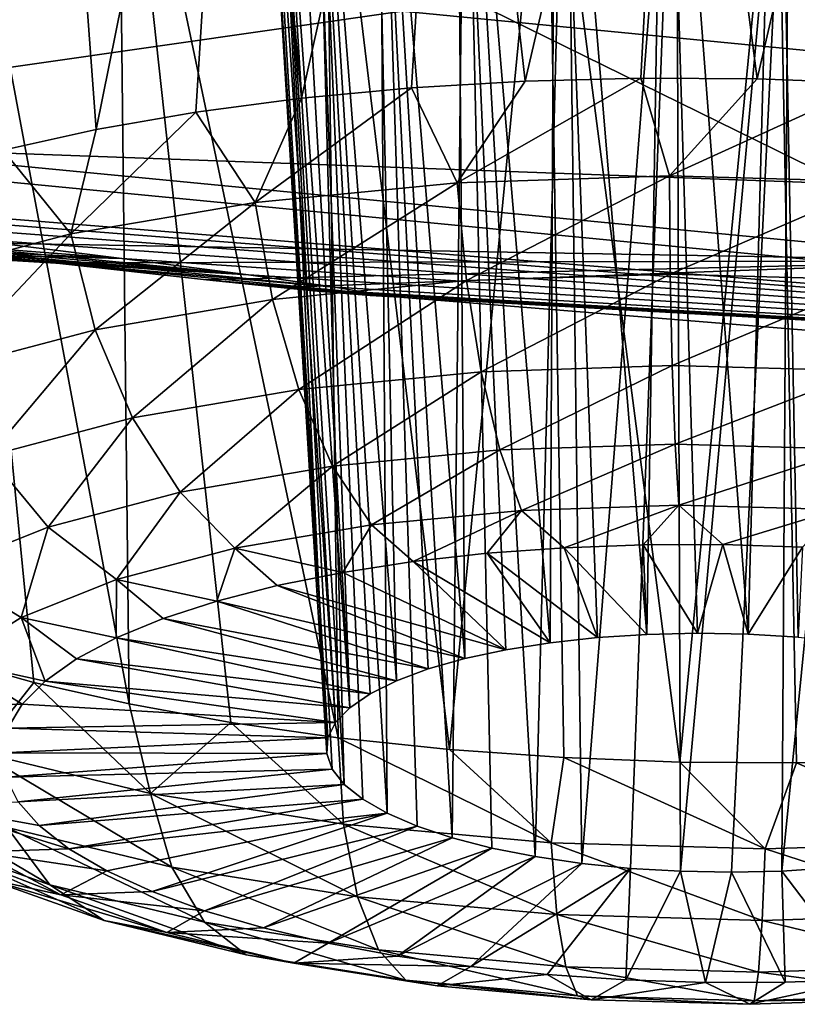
# Model space of a CAD drawing. Header units: metres. Extents: x -90 to 304, y -90 to 74.
# Tile 239 of 570: x 225.94 to 226.94, y -14.36 to -13.09. Entities that reach past the tile are written whole.
import ezdxf

# ---------------------------------------------------------------- set-up
doc = ezdxf.new("R2010")
doc.units = ezdxf.units.M
doc.layers.add('solid_21662050_350', color=7, linetype='CONTINUOUS')

msp = doc.modelspace()

# ---------------------------------------------------------------- linework, layer by layer
at = {"layer": 'solid_21662050_350'}
for points in [[(225.748489, -12.328426, 210.696991), (225.968521, -12.318776, 210.49968), (225.805969, -13.284609, 210.417175)], [(225.968521, -12.318776, 210.49968), (225.915695, -13.254357, 210.319366), (225.805969, -13.284609, 210.417175)], [(225.968521, -12.318776, 210.49968), (226.035507, -13.227921, 210.232971), (225.915695, -13.254357, 210.319366)], [(225.968521, -12.318776, 210.49968), (226.21933, -12.317607, 210.34874), (226.035507, -13.227921, 210.232971)], [(226.21933, -12.317607, 210.34874), (226.164124, -13.205593, 210.158936), (226.035507, -13.227921, 210.232971)], [(226.21933, -12.317607, 210.34874), (226.300095, -13.187614, 210.098068), (226.164124, -13.205593, 210.158936)], [(226.21933, -12.317607, 210.34874), (226.492981, -12.32493, 210.248245), (226.300095, -13.187614, 210.098068)], [(226.492981, -12.32493, 210.248245), (226.441971, -13.174185, 210.051041), (226.300095, -13.187614, 210.098068)], [(226.492981, -12.32493, 210.248245), (226.588181, -13.165449, 210.018356), (226.441971, -13.174185, 210.051041)], [(226.492981, -12.32493, 210.248245), (226.780762, -12.34062, 210.201721), (226.588181, -13.165449, 210.018356)], [(226.780762, -12.34062, 210.201721), (226.737106, -13.161505, 210.000381), (226.588181, -13.165449, 210.018356)], [(226.780762, -12.34062, 210.201721), (226.887146, -13.162394, 209.997299), (226.737106, -13.161505, 210.000381)], [(226.780762, -12.34062, 210.201721), (227.072571, -12.364294, 210.21167), (226.887146, -13.162394, 209.997299)], [(227.072571, -12.364294, 210.21167), (227.036621, -13.168107, 210.009171), (226.887146, -13.162394, 209.997299)], [(226.390289, -12.466413, 211.313873), (226.307297, -12.476627, 211.438599), (226.422409, -13.938195, 210.950958)], [(226.4991, -12.461349, 211.213104), (226.390289, -12.466413, 211.313873), (226.510574, -13.90958, 210.859055)], [(226.390289, -12.466413, 211.313873), (226.463333, -13.922967, 210.902283), (226.510574, -13.90958, 210.859055)], [(226.390289, -12.466413, 211.313873), (226.422409, -13.938195, 210.950958), (226.463333, -13.922967, 210.902283)], [(226.4991, -12.461349, 211.213104), (226.563309, -13.898277, 210.822067), (226.620636, -13.889246, 210.791916)], [(226.627289, -12.461617, 211.141235), (226.4991, -12.461349, 211.213104), (226.620636, -13.889246, 210.791916)], [(226.4991, -12.461349, 211.213104), (226.510574, -13.90958, 210.859055), (226.563309, -13.898277, 210.822067)], [(226.627289, -12.461617, 211.141235), (226.620636, -13.889246, 210.791916), (226.68158, -13.882641, 210.769119)], [(226.627289, -12.461617, 211.141235), (226.68158, -13.882641, 210.769119), (226.745102, -13.878575, 210.754089)], [(226.767776, -12.467169, 211.101776), (226.627289, -12.461617, 211.141235), (226.745102, -13.878575, 210.754089)], [(226.767776, -12.467169, 211.101776), (226.745102, -13.878575, 210.754089), (226.81012, -13.877119, 210.747055)], [(226.767776, -12.467169, 211.101776), (226.81012, -13.877119, 210.747055), (226.875488, -13.878296, 210.748169)], [(226.912903, -12.477701, 211.096817), (226.767776, -12.467169, 211.101776), (226.875488, -13.878296, 210.748169)], [(226.277313, -12.48353, 211.507874), (226.255814, -12.491501, 211.580353), (226.362167, -13.973141, 211.061356)], [(226.307297, -12.476627, 211.438599), (226.277313, -12.48353, 211.507874), (226.362167, -13.973141, 211.061356)], [(226.307297, -12.476627, 211.438599), (226.388504, -13.955018, 211.004303), (226.422409, -13.938195, 210.950958)], [(226.307297, -12.476627, 211.438599), (226.362167, -13.973141, 211.061356), (226.388504, -13.955018, 211.004303)], [(226.912903, -12.477701, 211.096817), (226.875488, -13.878296, 210.748169), (226.94014, -13.882088, 210.757385)], [(226.912903, -12.477701, 211.096817), (227.002914, -13.888429, 210.774551), (227.054413, -12.492645, 211.126694)], [(226.912903, -12.477701, 211.096817), (226.94014, -13.882088, 210.757385), (227.002914, -13.888429, 210.774551)], [(226.255814, -12.491501, 211.580353), (226.243195, -12.500402, 211.65477), (226.343887, -13.992254, 211.12117)], [(226.255814, -12.491501, 211.580353), (226.343887, -13.992254, 211.12117), (226.362167, -13.973141, 211.061356)], [(226.243195, -12.500402, 211.65477), (226.239685, -12.510096, 211.729904), (226.333939, -14.012034, 211.182724)], [(226.239685, -12.510096, 211.729904), (226.332535, -14.032133, 211.244934), (226.333939, -14.012034, 211.182724)], [(226.239685, -12.510096, 211.729904), (226.259811, -12.531219, 211.877625), (226.332535, -14.032133, 211.244934)], [(226.243195, -12.500402, 211.65477), (226.333939, -14.012034, 211.182724), (226.343887, -13.992254, 211.12117)], [(226.259811, -12.531219, 211.877625), (226.339661, -14.052223, 211.306778), (226.332535, -14.032133, 211.244934)], [(226.259811, -12.531219, 211.877625), (226.355225, -14.071945, 211.367157), (226.339661, -14.052223, 211.306778)], [(226.259811, -12.531219, 211.877625), (226.314499, -12.553579, 212.014603), (226.355225, -14.071945, 211.367157)], [(226.314499, -12.553579, 212.014603), (226.378937, -14.090969, 211.425064), (226.355225, -14.071945, 211.367157)], [(226.314499, -12.553579, 212.014603), (226.4104, -14.108968, 211.479507), (226.378937, -14.090969, 211.425064)], [(226.314499, -12.553579, 212.014603), (226.400009, -12.575859, 212.132965), (226.4104, -14.108968, 211.479507)], [(226.400009, -12.575859, 212.132965), (226.449081, -14.125632, 211.529541), (226.4104, -14.108968, 211.479507)], [(226.400009, -12.575859, 212.132965), (226.494324, -14.140684, 211.574326), (226.449081, -14.125632, 211.529541)], [(226.400009, -12.575859, 212.132965), (226.511032, -12.596818, 212.226227), (226.494324, -14.140684, 211.574326)], [(226.511032, -12.596818, 212.226227), (226.545319, -14.153854, 211.613068), (226.494324, -14.140684, 211.574326)], [(226.511032, -12.596818, 212.226227), (226.601242, -14.164927, 211.645142), (226.545319, -14.153854, 211.613068)], [(226.511032, -12.596818, 212.226227), (226.641098, -12.615314, 212.28949), (226.601242, -14.164927, 211.645142)], [(225.825974, -12.621065, 212.870056), (225.955017, -13.940357, 212.439148), (226.077942, -13.968231, 212.520569)], [(226.063461, -12.662265, 213.043747), (225.825974, -12.621065, 212.870056), (226.077942, -13.968231, 212.520569)], [(225.825974, -12.621065, 212.870056), (225.841751, -13.908784, 212.345901), (225.955017, -13.940357, 212.439148)], [(226.641098, -12.615314, 212.28949), (226.661118, -14.173708, 211.669968), (226.601242, -14.164927, 211.645142)], [(226.78299, -12.630349, 212.319366), (226.661118, -14.173708, 211.669968), (226.641098, -12.615314, 212.28949)], [(226.78299, -12.630349, 212.319366), (226.723892, -14.180049, 211.687149), (226.661118, -14.173708, 211.669968)], [(226.78299, -12.630349, 212.319366), (226.788544, -14.183841, 211.696365), (226.723892, -14.180049, 211.687149)], [(226.78299, -12.630349, 212.319366), (226.92897, -12.641077, 212.314133), (226.788544, -14.183841, 211.696365)], [(226.92897, -12.641077, 212.314133), (226.853912, -14.185019, 211.697464), (226.788544, -14.183841, 211.696365)], [(226.92897, -12.641077, 212.314133), (226.91893, -14.183561, 211.690445), (226.853912, -14.185019, 211.697464)], [(226.92897, -12.641077, 212.314133), (227.070892, -12.646841, 212.273682), (226.91893, -14.183561, 211.690445)], [(227.070892, -12.646841, 212.273682), (226.982452, -14.179496, 211.6754), (226.91893, -14.183561, 211.690445)], [(226.063461, -12.662265, 213.043747), (226.347336, -14.011703, 212.644547), (226.330475, -12.699194, 213.166306)], [(226.063461, -12.662265, 213.043747), (226.209198, -13.9921, 212.589279), (226.347336, -14.011703, 212.644547)], [(226.063461, -12.662265, 213.043747), (226.077942, -13.968231, 212.520569), (226.209198, -13.9921, 212.589279)], [(230.330307, -12.67347, 236.975266), (226.372314, -12.988833, 232.602402), (230.866577, -13.296049, 233.455734)], [(226.330475, -12.699194, 213.166306), (226.347336, -14.011703, 212.644547), (226.490845, -14.026824, 212.68573)], [(226.617188, -12.730533, 213.233368), (226.330475, -12.699194, 213.166306), (226.490845, -14.026824, 212.68573)], [(226.617188, -12.730533, 213.233368), (226.490845, -14.026824, 212.68573), (226.638153, -14.037299, 212.712402)], [(226.617188, -12.730533, 213.233368), (226.638153, -14.037299, 212.712402), (226.787643, -14.043013, 212.724274)], [(226.913132, -12.7551, 213.242355), (226.617188, -12.730533, 213.233368), (226.787643, -14.043013, 212.724274)], [(226.913132, -12.7551, 213.242355), (226.787643, -14.043013, 212.724274), (226.937668, -14.043901, 212.721207)], [(226.913132, -12.7551, 213.242355), (226.937668, -14.043901, 212.721207), (227.086609, -14.039957, 212.703232)], [(227.207382, -12.771891, 213.192459), (226.913132, -12.7551, 213.242355), (227.086609, -14.039957, 212.703232)], [(225.308044, -13.235925, 220.490326), (221.809875, -12.792906, 219.259796), (226.429947, -13.075294, 216.679214)], [(229.745911, -13.397975, 217.5755), (226.429947, -13.075294, 216.679214), (228.373779, -12.843288, 213.080811)], [(226.372314, -12.988833, 232.602402), (223.061905, -12.996708, 227.883102), (227.202087, -13.396964, 228.994858)], [(230.866577, -13.296049, 233.455734), (226.372314, -12.988833, 232.602402), (227.202087, -13.396964, 228.994858)], [(225.732529, -13.371514, 225.683502), (227.202087, -13.396964, 228.994858), (223.061905, -12.996708, 227.883102)], [(225.308044, -13.235925, 220.490326), (226.429947, -13.075294, 216.679214), (229.745911, -13.397975, 217.5755)], [(226.500809, -13.296478, 210.021729), (226.441971, -13.174185, 210.051041), (226.588181, -13.165449, 210.018356)], [(226.500809, -13.296478, 210.021729), (226.588181, -13.165449, 210.018356), (226.737106, -13.161505, 210.000381)], [(226.774185, -13.287557, 209.983536), (226.500809, -13.296478, 210.021729), (226.737106, -13.161505, 210.000381)], [(226.774185, -13.287557, 209.983536), (226.737106, -13.161505, 210.000381), (226.887146, -13.162394, 209.997299)], [(226.774185, -13.287557, 209.983536), (226.887146, -13.162394, 209.997299), (227.036621, -13.168107, 210.009171)], [(227.049927, -13.295304, 209.996796), (226.774185, -13.287557, 209.983536), (227.036621, -13.168107, 210.009171)], [(226.240326, -13.321726, 210.109909), (226.300095, -13.187614, 210.098068), (226.441971, -13.174185, 210.051041)], [(226.500809, -13.296478, 210.021729), (226.240326, -13.321726, 210.109909), (226.441971, -13.174185, 210.051041)], [(226.240326, -13.321726, 210.109909), (226.164124, -13.205593, 210.158936), (226.300095, -13.187614, 210.098068)], [(226.002731, -13.362329, 210.244675), (226.035507, -13.227921, 210.232971), (226.164124, -13.205593, 210.158936)], [(226.240326, -13.321726, 210.109909), (226.002731, -13.362329, 210.244675), (226.164124, -13.205593, 210.158936)], [(226.002731, -13.362329, 210.244675), (225.915695, -13.254357, 210.319366), (226.035507, -13.227921, 210.232971)], [(224.996658, -13.268402, 222.12178), (225.308044, -13.235925, 220.490326), (228.899033, -13.583431, 221.455566)], [(228.899033, -13.583431, 221.455566), (225.308044, -13.235925, 220.490326), (229.745911, -13.397975, 217.5755)], [(226.002731, -13.362329, 210.244675), (225.797134, -13.416729, 210.420868), (225.915695, -13.254357, 210.319366)], [(225.303741, -13.302667, 222.244415), (224.996658, -13.268402, 222.12178), (228.899033, -13.583431, 221.455566)], [(226.262589, -13.44689, 210.122681), (226.240326, -13.321726, 210.109909), (226.500809, -13.296478, 210.021729)], [(226.262589, -13.44689, 210.122681), (226.500809, -13.296478, 210.021729), (226.512741, -13.422644, 210.037994)], [(226.512741, -13.422644, 210.037994), (226.500809, -13.296478, 210.021729), (226.774185, -13.287557, 209.983536)], [(226.512741, -13.422644, 210.037994), (226.774185, -13.287557, 209.983536), (226.775253, -13.414077, 210.001312)], [(226.775253, -13.414077, 210.001312), (226.774185, -13.287557, 209.983536), (227.049927, -13.295304, 209.996796)], [(226.775253, -13.414077, 210.001312), (227.049927, -13.295304, 209.996796), (227.040054, -13.421517, 210.014053)], [(225.594879, -13.336259, 222.427567), (225.303741, -13.302667, 222.244415), (228.899033, -13.583431, 221.455566)], [(226.034424, -13.485882, 210.252106), (226.002731, -13.362329, 210.244675), (226.240326, -13.321726, 210.109909)], [(226.034424, -13.485882, 210.252106), (226.240326, -13.321726, 210.109909), (226.262589, -13.44689, 210.122681)], [(225.854797, -13.367325, 222.664398), (225.594879, -13.336259, 222.427567), (228.899033, -13.583431, 221.455566)], [(225.443024, -13.338017, 225.920074), (226.231995, -13.415302, 223.250961), (225.732529, -13.371514, 225.683502)], [(225.860901, -13.391645, 224.468613), (226.231995, -13.415302, 223.250961), (225.443024, -13.338017, 225.920074)], [(225.732529, -13.371514, 225.683502), (226.231995, -13.415302, 223.250961), (226.342972, -13.431003, 223.590637)], [(225.732529, -13.371514, 225.683502), (226.342972, -13.431003, 223.590637), (225.980789, -13.399839, 225.394882)], [(225.732529, -13.371514, 225.683502), (225.980789, -13.399839, 225.394882), (227.202087, -13.396964, 228.994858)], [(225.746704, -13.36911, 223.262115), (225.854797, -13.367325, 222.664398), (226.068604, -13.393914, 222.941025)], [(225.746704, -13.36911, 223.262115), (226.068604, -13.393914, 222.941025), (225.85939, -13.384274, 223.540146)], [(225.83699, -13.538122, 210.421295), (225.797134, -13.416729, 210.420868), (226.002731, -13.362329, 210.244675)], [(225.83699, -13.538122, 210.421295), (226.002731, -13.362329, 210.244675), (226.034424, -13.485882, 210.252106)], [(226.068604, -13.393914, 222.941025), (225.854797, -13.367325, 222.664398), (228.899033, -13.583431, 221.455566)], [(225.85939, -13.384274, 223.540146), (226.068604, -13.393914, 222.941025), (225.895966, -13.389689, 223.688065)], [(225.898224, -13.394844, 224.311859), (226.231995, -13.415302, 223.250961), (225.860901, -13.391645, 224.468613)], [(225.895966, -13.389689, 223.688065), (226.068604, -13.393914, 222.941025), (226.231995, -13.415302, 223.250961)], [(225.895966, -13.389689, 223.688065), (226.231995, -13.415302, 223.250961), (225.91861, -13.393543, 223.840469)], [(225.920151, -13.396188, 224.153778), (226.231995, -13.415302, 223.250961), (225.898224, -13.394844, 224.311859)], [(225.91861, -13.393543, 223.840469), (226.231995, -13.415302, 223.250961), (225.926819, -13.395735, 223.99614)], [(225.926819, -13.395735, 223.99614), (226.231995, -13.415302, 223.250961), (225.920151, -13.396188, 224.153778)], [(225.980789, -13.399839, 225.394882), (226.177719, -13.421622, 225.063904), (227.202087, -13.396964, 228.994858)], [(225.980789, -13.399839, 225.394882), (226.342972, -13.431003, 223.590637), (226.396408, -13.440136, 223.951447)], [(225.980789, -13.399839, 225.394882), (226.396408, -13.440136, 223.951447), (226.177719, -13.421622, 225.063904)], [(226.231995, -13.415302, 223.250961), (226.068604, -13.393914, 222.941025), (228.899033, -13.583431, 221.455566)], [(226.177719, -13.421622, 225.063904), (226.273346, -13.431679, 224.834152), (227.202087, -13.396964, 228.994858)], [(227.202087, -13.396964, 228.994858), (226.273346, -13.431679, 224.834152), (230.120926, -13.744068, 225.700989)], [(226.177719, -13.421622, 225.063904), (226.396408, -13.440136, 223.951447), (226.388443, -13.441979, 224.325745)], [(226.177719, -13.421622, 225.063904), (226.388443, -13.441979, 224.325745), (226.273346, -13.431679, 224.834152)], [(226.342972, -13.431003, 223.590637), (226.231995, -13.415302, 223.250961), (228.899033, -13.583431, 221.455566)], [(226.262589, -13.44689, 210.122681), (226.512741, -13.422644, 210.037994), (226.2966, -13.562745, 210.164444)], [(226.512741, -13.422644, 210.037994), (226.531372, -13.53999, 210.084976), (226.2966, -13.562745, 210.164444)], [(226.512741, -13.422644, 210.037994), (226.775253, -13.414077, 210.001312), (226.531372, -13.53999, 210.084976)], [(226.775253, -13.414077, 210.001312), (226.77774, -13.53195, 210.050552), (226.531372, -13.53999, 210.084976)], [(226.775253, -13.414077, 210.001312), (227.040054, -13.421517, 210.014053), (226.77774, -13.53195, 210.050552)], [(227.040054, -13.421517, 210.014053), (227.02626, -13.538933, 210.062515), (226.77774, -13.53195, 210.050552)], [(226.273346, -13.431679, 224.834152), (226.315414, -13.43586, 224.701935), (228.899033, -13.583431, 221.455566)], [(230.120926, -13.744068, 225.700989), (226.273346, -13.431679, 224.834152), (228.899033, -13.583431, 221.455566)], [(226.273346, -13.431679, 224.834152), (226.388443, -13.441979, 224.325745), (226.315414, -13.43586, 224.701935)], [(226.315414, -13.43586, 224.701935), (226.388443, -13.441979, 224.325745), (228.899033, -13.583431, 221.455566)], [(226.396408, -13.440136, 223.951447), (226.342972, -13.431003, 223.590637), (228.899033, -13.583431, 221.455566)], [(226.034424, -13.485882, 210.252106), (226.262589, -13.44689, 210.122681), (226.082474, -13.599339, 210.285919)], [(226.262589, -13.44689, 210.122681), (226.2966, -13.562745, 210.164444), (226.082474, -13.599339, 210.285919)], [(226.388443, -13.441979, 224.325745), (226.396408, -13.440136, 223.951447), (228.899033, -13.583431, 221.455566)], [(225.83699, -13.538122, 210.421295), (226.034424, -13.485882, 210.252106), (225.897186, -13.648367, 210.444717)], [(226.034424, -13.485882, 210.252106), (226.082474, -13.599339, 210.285919), (225.897186, -13.648367, 210.444717)], [(226.531372, -13.53999, 210.084976), (226.77774, -13.53195, 210.050552), (226.555496, -13.640856, 210.159607)], [(226.77774, -13.53195, 210.050552), (226.781479, -13.63348, 210.128036), (226.555496, -13.640856, 210.159607)], [(226.77774, -13.53195, 210.050552), (227.02626, -13.538933, 210.062515), (226.781479, -13.63348, 210.128036)], [(227.02626, -13.538933, 210.062515), (227.00943, -13.639885, 210.138992), (226.781479, -13.63348, 210.128036)], [(226.2966, -13.562745, 210.164444), (226.531372, -13.53999, 210.084976), (226.340149, -13.661727, 210.232498)], [(226.531372, -13.53999, 210.084976), (226.555496, -13.640856, 210.159607), (226.340149, -13.661727, 210.232498)], [(226.082474, -13.599339, 210.285919), (226.2966, -13.562745, 210.164444), (226.143738, -13.695293, 210.343918)], [(226.2966, -13.562745, 210.164444), (226.340149, -13.661727, 210.232498), (226.143738, -13.695293, 210.343918)], [(225.897186, -13.648367, 210.444717), (226.082474, -13.599339, 210.285919), (225.973785, -13.740264, 210.489578)], [(226.082474, -13.599339, 210.285919), (226.143738, -13.695293, 210.343918), (225.973785, -13.740264, 210.489578)], [(226.340149, -13.661727, 210.232498), (226.555496, -13.640856, 210.159607), (226.390396, -13.737371, 210.322388)], [(226.555496, -13.640856, 210.159607), (226.583527, -13.718652, 210.257004), (226.390396, -13.737371, 210.322388)], [(226.555496, -13.640856, 210.159607), (226.781479, -13.63348, 210.128036), (226.583527, -13.718652, 210.257004)], [(226.781479, -13.63348, 210.128036), (226.786224, -13.712037, 210.228683), (226.583527, -13.718652, 210.257004)], [(226.781479, -13.63348, 210.128036), (227.00943, -13.639885, 210.138992), (226.786224, -13.712037, 210.228683)], [(227.00943, -13.639885, 210.138992), (226.990662, -13.717781, 210.238525), (226.786224, -13.712037, 210.228683)], [(225.897186, -13.648367, 210.444717), (225.973785, -13.740264, 210.489578), (225.836838, -13.794911, 210.663864)], [(226.143738, -13.695293, 210.343918), (226.340149, -13.661727, 210.232498), (226.214218, -13.767478, 210.422318)], [(226.340149, -13.661727, 210.232498), (226.390396, -13.737371, 210.322388), (226.214218, -13.767478, 210.422318)], [(225.973785, -13.740264, 210.489578), (226.143738, -13.695293, 210.343918), (226.061783, -13.807813, 210.552963)], [(226.143738, -13.695293, 210.343918), (226.214218, -13.767478, 210.422318), (226.061783, -13.807813, 210.552963)], [(226.583527, -13.718652, 210.257004), (226.786224, -13.712037, 210.228683), (226.638687, -13.766775, 210.365112)], [(226.786224, -13.712037, 210.228683), (226.740326, -13.76301, 210.349533), (226.638687, -13.766775, 210.365112)], [(226.786224, -13.712037, 210.228683), (226.843094, -13.76279, 210.344864), (226.740326, -13.76301, 210.349533)], [(226.786224, -13.712037, 210.228683), (226.990662, -13.717781, 210.238525), (226.843094, -13.76279, 210.344864)], [(226.390396, -13.737371, 210.322388), (226.583527, -13.718652, 210.257004), (226.44397, -13.784708, 210.428116)], [(226.583527, -13.718652, 210.257004), (226.53949, -13.774038, 210.391418), (226.44397, -13.784708, 210.428116)], [(226.583527, -13.718652, 210.257004), (226.638687, -13.766775, 210.365112), (226.53949, -13.774038, 210.391418)], [(226.990662, -13.717781, 210.238525), (226.94574, -13.766118, 210.351166), (226.843094, -13.76279, 210.344864)], [(225.836838, -13.794911, 210.663864), (225.973785, -13.740264, 210.489578), (225.93895, -13.856826, 210.70929)], [(225.973785, -13.740264, 210.489578), (226.061783, -13.807813, 210.552963), (225.93895, -13.856826, 210.70929)], [(226.214218, -13.767478, 210.422318), (226.390396, -13.737371, 210.322388), (226.353333, -13.798651, 210.474747)], [(226.390396, -13.737371, 210.322388), (226.44397, -13.784708, 210.428116), (226.353333, -13.798651, 210.474747)], [(226.061783, -13.807813, 210.552963), (226.214218, -13.767478, 210.422318), (226.191162, -13.835612, 210.595337)], [(226.214218, -13.767478, 210.422318), (226.268707, -13.81569, 210.530731), (226.191162, -13.835612, 210.595337)], [(226.214218, -13.767478, 210.422318), (226.353333, -13.798651, 210.474747), (226.268707, -13.81569, 210.530731)], [(226.638687, -13.766775, 210.365112), (226.68158, -13.882641, 210.769119), (226.53949, -13.774038, 210.391418)], [(226.740326, -13.76301, 210.349533), (226.745102, -13.878575, 210.754089), (226.638687, -13.766775, 210.365112)], [(226.638687, -13.766775, 210.365112), (226.745102, -13.878575, 210.754089), (226.68158, -13.882641, 210.769119)], [(226.843094, -13.76279, 210.344864), (226.81012, -13.877119, 210.747055), (226.740326, -13.76301, 210.349533)], [(226.740326, -13.76301, 210.349533), (226.81012, -13.877119, 210.747055), (226.745102, -13.878575, 210.754089)], [(226.843094, -13.76279, 210.344864), (226.875488, -13.878296, 210.748169), (226.81012, -13.877119, 210.747055)], [(226.94574, -13.766118, 210.351166), (226.875488, -13.878296, 210.748169), (226.843094, -13.76279, 210.344864)], [(226.94574, -13.766118, 210.351166), (226.94014, -13.882088, 210.757385), (226.875488, -13.878296, 210.748169)], [(226.53949, -13.774038, 210.391418), (226.620636, -13.889246, 210.791916), (226.44397, -13.784708, 210.428116)], [(226.53949, -13.774038, 210.391418), (226.68158, -13.882641, 210.769119), (226.620636, -13.889246, 210.791916)], [(226.44397, -13.784708, 210.428116), (226.563309, -13.898277, 210.822067), (226.353333, -13.798651, 210.474747)], [(226.44397, -13.784708, 210.428116), (226.620636, -13.889246, 210.791916), (226.563309, -13.898277, 210.822067)], [(225.836838, -13.794911, 210.663864), (225.93895, -13.856826, 210.70929), (225.850433, -13.912635, 210.8853)], [(226.353333, -13.798651, 210.474747), (226.563309, -13.898277, 210.822067), (226.268707, -13.81569, 210.530731)], [(225.93895, -13.856826, 210.70929), (226.061783, -13.807813, 210.552963), (226.061111, -13.883071, 210.747147)], [(226.061783, -13.807813, 210.552963), (226.121674, -13.858168, 210.667786), (226.061111, -13.883071, 210.747147)], [(226.061783, -13.807813, 210.552963), (226.191162, -13.835612, 210.595337), (226.121674, -13.858168, 210.667786)], [(226.268707, -13.81569, 210.530731), (226.510574, -13.90958, 210.859055), (226.191162, -13.835612, 210.595337)], [(226.268707, -13.81569, 210.530731), (226.563309, -13.898277, 210.822067), (226.510574, -13.90958, 210.859055)], [(226.191162, -13.835612, 210.595337), (226.463333, -13.922967, 210.902283), (226.121674, -13.858168, 210.667786)], [(226.191162, -13.835612, 210.595337), (226.510574, -13.90958, 210.859055), (226.463333, -13.922967, 210.902283)], [(225.850433, -13.912635, 210.8853), (225.93895, -13.856826, 210.70929), (225.969727, -13.938646, 210.922546)], [(225.93895, -13.856826, 210.70929), (226.010254, -13.91001, 210.832413), (225.969727, -13.938646, 210.922546)], [(225.93895, -13.856826, 210.70929), (226.061111, -13.883071, 210.747147), (226.010254, -13.91001, 210.832413)], [(226.121674, -13.858168, 210.667786), (226.422409, -13.938195, 210.950958), (226.061111, -13.883071, 210.747147)], [(226.121674, -13.858168, 210.667786), (226.463333, -13.922967, 210.902283), (226.422409, -13.938195, 210.950958)], [(226.061111, -13.883071, 210.747147), (226.388504, -13.955018, 211.004303), (226.010254, -13.91001, 210.832413)], [(226.061111, -13.883071, 210.747147), (226.422409, -13.938195, 210.950958), (226.388504, -13.955018, 211.004303)], [(225.799637, -13.973094, 211.074219), (225.850433, -13.912635, 210.8853), (225.940033, -13.968619, 211.016373)], [(225.88443, -14.030153, 212.314362), (225.955017, -13.940357, 212.439148), (225.841751, -13.908784, 212.345901)], [(225.850433, -13.912635, 210.8853), (225.969727, -13.938646, 210.922546), (225.940033, -13.968619, 211.016373)], [(226.010254, -13.91001, 210.832413), (226.362167, -13.973141, 211.061356), (225.969727, -13.938646, 210.922546)], [(226.010254, -13.91001, 210.832413), (226.388504, -13.955018, 211.004303), (226.362167, -13.973141, 211.061356)], [(225.88443, -14.030153, 212.314362), (226.105362, -14.083641, 212.471191), (225.955017, -13.940357, 212.439148)], [(225.969727, -13.938646, 210.922546), (226.343887, -13.992254, 211.12117), (225.940033, -13.968619, 211.016373)], [(226.105362, -14.083641, 212.471191), (226.077942, -13.968231, 212.520569), (225.955017, -13.940357, 212.439148)], [(225.969727, -13.938646, 210.922546), (226.362167, -13.973141, 211.061356), (226.343887, -13.992254, 211.12117)], [(225.799637, -13.973094, 211.074219), (225.940033, -13.968619, 211.016373), (225.921555, -13.999552, 211.112747)], [(225.940033, -13.968619, 211.016373), (226.343887, -13.992254, 211.12117), (225.921555, -13.999552, 211.112747)], [(226.105362, -14.083641, 212.471191), (226.209198, -13.9921, 212.589279), (226.077942, -13.968231, 212.520569)], [(225.921555, -13.999552, 211.112747), (226.343887, -13.992254, 211.12117), (226.333939, -14.012034, 211.182724)], [(226.105362, -14.083641, 212.471191), (226.35437, -14.123204, 212.583862), (226.209198, -13.9921, 212.589279)], [(226.209198, -13.9921, 212.589279), (226.35437, -14.123204, 212.583862), (226.347336, -14.011703, 212.644547)], [(225.921555, -13.999552, 211.112747), (226.333939, -14.012034, 211.182724), (225.91452, -14.031055, 211.210434)], [(225.91452, -14.031055, 211.210434), (226.333939, -14.012034, 211.182724), (226.332535, -14.032133, 211.244934)], [(226.621887, -14.147324, 212.648071), (226.490845, -14.026824, 212.68573), (226.347336, -14.011703, 212.644547)], [(226.35437, -14.123204, 212.583862), (226.621887, -14.147324, 212.648071), (226.347336, -14.011703, 212.644547)], [(226.13298, -14.178568, 212.390244), (226.105362, -14.083641, 212.471191), (225.88443, -14.030153, 212.314362)], [(226.13298, -14.178568, 212.390244), (225.88443, -14.030153, 212.314362), (225.920822, -14.127204, 212.239655)], [(225.91452, -14.031055, 211.210434), (226.332535, -14.032133, 211.244934), (225.919037, -14.062733, 211.308212)], [(225.919037, -14.062733, 211.308212), (226.332535, -14.032133, 211.244934), (226.339661, -14.052223, 211.306778)], [(226.621887, -14.147324, 212.648071), (226.638153, -14.037299, 212.712402), (226.490845, -14.026824, 212.68573)], [(226.621887, -14.147324, 212.648071), (226.897629, -14.155071, 212.661331), (226.638153, -14.037299, 212.712402)], [(226.897629, -14.155071, 212.661331), (226.787643, -14.043013, 212.724274), (226.638153, -14.037299, 212.712402)], [(226.897629, -14.155071, 212.661331), (226.937668, -14.043901, 212.721207), (226.787643, -14.043013, 212.724274)], [(226.897629, -14.155071, 212.661331), (227.17099, -14.14615, 212.623138), (226.937668, -14.043901, 212.721207)], [(227.17099, -14.14615, 212.623138), (227.086609, -14.039957, 212.703232), (226.937668, -14.043901, 212.721207)], [(225.919037, -14.062733, 211.308212), (226.339661, -14.052223, 211.306778), (225.935028, -14.094187, 211.404861)], [(225.935028, -14.094187, 211.404861), (226.339661, -14.052223, 211.306778), (226.355225, -14.071945, 211.367157)], [(225.743759, -14.064442, 212.052444), (225.809692, -14.142318, 211.97554), (225.975845, -14.201221, 212.15123)], [(225.920822, -14.127204, 212.239655), (225.743759, -14.064442, 212.052444), (225.975845, -14.201221, 212.15123)], [(225.935028, -14.094187, 211.404861), (226.355225, -14.071945, 211.367157), (225.96228, -14.125022, 211.499146)], [(225.96228, -14.125022, 211.499146), (226.355225, -14.071945, 211.367157), (226.378937, -14.090969, 211.425064)], [(226.105362, -14.083641, 212.471191), (226.372116, -14.216561, 212.498459), (226.35437, -14.123204, 212.583862)], [(226.13298, -14.178568, 212.390244), (226.372116, -14.216561, 212.498459), (226.105362, -14.083641, 212.471191)], [(225.817505, -14.098581, 211.461563), (225.935028, -14.094187, 211.404861), (225.96228, -14.125022, 211.499146)], [(225.96228, -14.125022, 211.499146), (226.378937, -14.090969, 211.425064), (226.000488, -14.154849, 211.589905)], [(226.000488, -14.154849, 211.589905), (226.378937, -14.090969, 211.425064), (226.4104, -14.108968, 211.479507)], [(225.817505, -14.098581, 211.461563), (225.96228, -14.125022, 211.499146), (226.000488, -14.154849, 211.589905)], [(225.885468, -14.158787, 211.645111), (225.817505, -14.098581, 211.461563), (226.000488, -14.154849, 211.589905)], [(226.000488, -14.154849, 211.589905), (226.4104, -14.108968, 211.479507), (226.049133, -14.183294, 211.67598)], [(226.049133, -14.183294, 211.67598), (226.4104, -14.108968, 211.479507), (226.107635, -14.21, 211.756287)], [(226.107635, -14.21, 211.756287), (226.4104, -14.108968, 211.479507), (226.449081, -14.125632, 211.529541)], [(226.629013, -14.239723, 212.56012), (226.621887, -14.147324, 212.648071), (226.35437, -14.123204, 212.583862)], [(226.629013, -14.239723, 212.56012), (226.35437, -14.123204, 212.583862), (226.372116, -14.216561, 212.498459)], [(225.777191, -14.131578, 211.707245), (225.885468, -14.158787, 211.645111), (225.989807, -14.214183, 211.812363)], [(225.893524, -14.193342, 211.893723), (225.777191, -14.131578, 211.707245), (225.989807, -14.214183, 211.812363)], [(225.920822, -14.127204, 212.239655), (225.975845, -14.201221, 212.15123), (226.174973, -14.249426, 212.292572)], [(226.13298, -14.178568, 212.390244), (225.920822, -14.127204, 212.239655), (226.174973, -14.249426, 212.292572)], [(226.107635, -14.21, 211.756287), (226.449081, -14.125632, 211.529541), (226.175247, -14.23463, 211.829834)], [(226.175247, -14.23463, 211.829834), (226.449081, -14.125632, 211.529541), (226.494324, -14.140684, 211.574326)], [(225.809692, -14.142318, 211.97554), (225.893524, -14.193342, 211.893723), (226.045944, -14.247371, 212.054886)], [(225.975845, -14.201221, 212.15123), (225.809692, -14.142318, 211.97554), (226.045944, -14.247371, 212.054886)], [(226.175247, -14.23463, 211.829834), (226.494324, -14.140684, 211.574326), (226.251099, -14.256874, 211.895676)], [(226.251099, -14.256874, 211.895676), (226.494324, -14.140684, 211.574326), (226.545319, -14.153854, 211.613068)], [(226.893799, -14.247164, 212.572845), (226.897629, -14.155071, 212.661331), (226.621887, -14.147324, 212.648071)], [(226.893799, -14.247164, 212.572845), (226.621887, -14.147324, 212.648071), (226.629013, -14.239723, 212.56012)], [(227.156326, -14.238596, 212.536179), (227.17099, -14.14615, 212.623138), (226.897629, -14.155071, 212.661331)], [(225.885468, -14.158787, 211.645111), (226.000488, -14.154849, 211.589905), (226.049133, -14.183294, 211.67598)], [(225.989807, -14.214183, 211.812363), (225.885468, -14.158787, 211.645111), (226.049133, -14.183294, 211.67598)], [(226.251099, -14.256874, 211.895676), (226.545319, -14.153854, 211.613068), (226.334274, -14.276453, 211.952988)], [(226.334274, -14.276453, 211.952988), (226.545319, -14.153854, 211.613068), (226.601242, -14.164927, 211.645142)], [(227.156326, -14.238596, 212.536179), (226.897629, -14.155071, 212.661331), (226.893799, -14.247164, 212.572845)], [(226.334274, -14.276453, 211.952988), (226.601242, -14.164927, 211.645142), (226.423691, -14.29312, 212.001053)], [(226.423691, -14.29312, 212.001053), (226.601242, -14.164927, 211.645142), (226.661118, -14.173708, 211.669968)], [(226.423691, -14.29312, 212.001053), (226.661118, -14.173708, 211.669968), (226.51825, -14.306667, 212.039276)], [(226.51825, -14.306667, 212.039276), (226.661118, -14.173708, 211.669968), (226.723892, -14.180049, 211.687149)], [(225.989807, -14.214183, 211.812363), (226.049133, -14.183294, 211.67598), (226.107635, -14.21, 211.756287)], [(226.13298, -14.178568, 212.390244), (226.399384, -14.285083, 212.394119), (226.372116, -14.216561, 212.498459)], [(226.13298, -14.178568, 212.390244), (226.174973, -14.249426, 212.292572), (226.399384, -14.285083, 212.394119)], [(226.616745, -14.316922, 212.067169), (226.51825, -14.306667, 212.039276), (226.723892, -14.180049, 211.687149)], [(226.717957, -14.323757, 212.084381), (226.616745, -14.316922, 212.067169), (226.723892, -14.180049, 211.687149)], [(226.717957, -14.323757, 212.084381), (226.723892, -14.180049, 211.687149), (226.788544, -14.183841, 211.696365)], [(226.820587, -14.327085, 212.090698), (226.717957, -14.323757, 212.084381), (226.788544, -14.183841, 211.696365)], [(226.820587, -14.327085, 212.090698), (226.788544, -14.183841, 211.696365), (226.853912, -14.185019, 211.697464)], [(226.92337, -14.326866, 212.086029), (226.820587, -14.327085, 212.090698), (226.853912, -14.185019, 211.697464)], [(226.92337, -14.326866, 212.086029), (226.853912, -14.185019, 211.697464), (226.91893, -14.183561, 211.690445)], [(227.024994, -14.323101, 212.070435), (226.91893, -14.183561, 211.690445), (226.982452, -14.179496, 211.6754)], [(227.024994, -14.323101, 212.070435), (226.92337, -14.326866, 212.086029), (226.91893, -14.183561, 211.690445)], [(225.893524, -14.193342, 211.893723), (225.989807, -14.214183, 211.812363), (226.126511, -14.262642, 211.956909)], [(226.045944, -14.247371, 212.054886), (225.893524, -14.193342, 211.893723), (226.126511, -14.262642, 211.956909)], [(225.975845, -14.201221, 212.15123), (226.045944, -14.247371, 212.054886), (226.228577, -14.291588, 212.184525)], [(226.174973, -14.249426, 212.292572), (225.975845, -14.201221, 212.15123), (226.228577, -14.291588, 212.184525)], [(225.989807, -14.214183, 211.812363), (226.107635, -14.21, 211.756287), (226.175247, -14.23463, 211.829834)], [(226.126511, -14.262642, 211.956909), (225.989807, -14.214183, 211.812363), (226.175247, -14.23463, 211.829834)], [(226.372116, -14.216561, 212.498459), (226.399384, -14.285083, 212.394119), (226.640488, -14.30682, 212.451996)], [(226.629013, -14.239723, 212.56012), (226.372116, -14.216561, 212.498459), (226.640488, -14.30682, 212.451996)], [(226.126511, -14.262642, 211.956909), (226.175247, -14.23463, 211.829834), (226.251099, -14.256874, 211.895676)], [(226.045944, -14.247371, 212.054886), (226.126511, -14.262642, 211.956909), (226.290314, -14.3023, 212.073181)], [(226.228577, -14.291588, 212.184525), (226.045944, -14.247371, 212.054886), (226.290314, -14.3023, 212.073181)], [(226.174973, -14.249426, 212.292572), (226.434433, -14.324294, 212.277679), (226.399384, -14.285083, 212.394119)], [(226.174973, -14.249426, 212.292572), (226.228577, -14.291588, 212.184525), (226.434433, -14.324294, 212.277679)], [(226.629013, -14.239723, 212.56012), (226.640488, -14.30682, 212.451996), (226.888992, -14.313803, 212.463943)], [(226.893799, -14.247164, 212.572845), (226.629013, -14.239723, 212.56012), (226.888992, -14.313803, 212.463943)], [(226.893799, -14.247164, 212.572845), (226.888992, -14.313803, 212.463943), (227.135376, -14.305762, 212.42952)], [(227.156326, -14.238596, 212.536179), (226.893799, -14.247164, 212.572845), (227.135376, -14.305762, 212.42952)], [(226.126511, -14.262642, 211.956909), (226.251099, -14.256874, 211.895676), (226.334274, -14.276453, 211.952988)], [(226.290314, -14.3023, 212.073181), (226.126511, -14.262642, 211.956909), (226.334274, -14.276453, 211.952988)], [(226.290314, -14.3023, 212.073181), (226.334274, -14.276453, 211.952988), (226.423691, -14.29312, 212.001053)], [(226.399384, -14.285083, 212.394119), (226.434433, -14.324294, 212.277679), (226.655579, -14.344233, 212.330765)], [(226.640488, -14.30682, 212.451996), (226.399384, -14.285083, 212.394119), (226.655579, -14.344233, 212.330765)], [(226.228577, -14.291588, 212.184525), (226.474945, -14.331635, 212.156723), (226.434433, -14.324294, 212.277679)], [(226.228577, -14.291588, 212.184525), (226.290314, -14.3023, 212.073181), (226.474945, -14.331635, 212.156723)], [(226.290314, -14.3023, 212.073181), (226.423691, -14.29312, 212.001053), (226.51825, -14.306667, 212.039276)], [(226.290314, -14.3023, 212.073181), (226.51825, -14.306667, 212.039276), (226.474945, -14.331635, 212.156723)], [(226.474945, -14.331635, 212.156723), (226.51825, -14.306667, 212.039276), (226.616745, -14.316922, 212.067169)], [(226.640488, -14.30682, 212.451996), (226.655579, -14.344233, 212.330765), (226.88353, -14.350637, 212.341721)], [(226.888992, -14.313803, 212.463943), (226.640488, -14.30682, 212.451996), (226.88353, -14.350637, 212.341721)], [(227.135376, -14.305762, 212.42952), (226.888992, -14.313803, 212.463943), (227.109512, -14.343263, 212.31015)], [(226.434433, -14.324294, 212.277679), (226.474945, -14.331635, 212.156723), (226.673294, -14.349519, 212.20433)], [(226.655579, -14.344233, 212.330765), (226.434433, -14.324294, 212.277679), (226.673294, -14.349519, 212.20433)], [(226.673294, -14.349519, 212.20433), (226.474945, -14.331635, 212.156723), (226.616745, -14.316922, 212.067169)], [(226.673294, -14.349519, 212.20433), (226.616745, -14.316922, 212.067169), (226.717957, -14.323757, 212.084381)], [(226.673294, -14.349519, 212.20433), (226.717957, -14.323757, 212.084381), (226.820587, -14.327085, 212.090698)], [(226.877747, -14.355263, 212.214172), (226.92337, -14.326866, 212.086029), (227.024994, -14.323101, 212.070435)], [(227.080444, -14.348648, 212.185852), (226.877747, -14.355263, 212.214172), (227.024994, -14.323101, 212.070435)], [(226.888992, -14.313803, 212.463943), (226.88353, -14.350637, 212.341721), (227.109512, -14.343263, 212.31015)], [(226.877747, -14.355263, 212.214172), (226.673294, -14.349519, 212.20433), (226.820587, -14.327085, 212.090698)], [(226.877747, -14.355263, 212.214172), (226.820587, -14.327085, 212.090698), (226.92337, -14.326866, 212.086029)], [(226.655579, -14.344233, 212.330765), (226.673294, -14.349519, 212.20433), (226.877747, -14.355263, 212.214172)], [(226.88353, -14.350637, 212.341721), (226.655579, -14.344233, 212.330765), (226.877747, -14.355263, 212.214172)], [(226.88353, -14.350637, 212.341721), (226.877747, -14.355263, 212.214172), (227.080444, -14.348648, 212.185852)], [(227.109512, -14.343263, 212.31015), (226.88353, -14.350637, 212.341721), (227.080444, -14.348648, 212.185852)]]:
    msp.add_3dface(points, dxfattribs=at)

doc.saveas('drawing.dxf')
